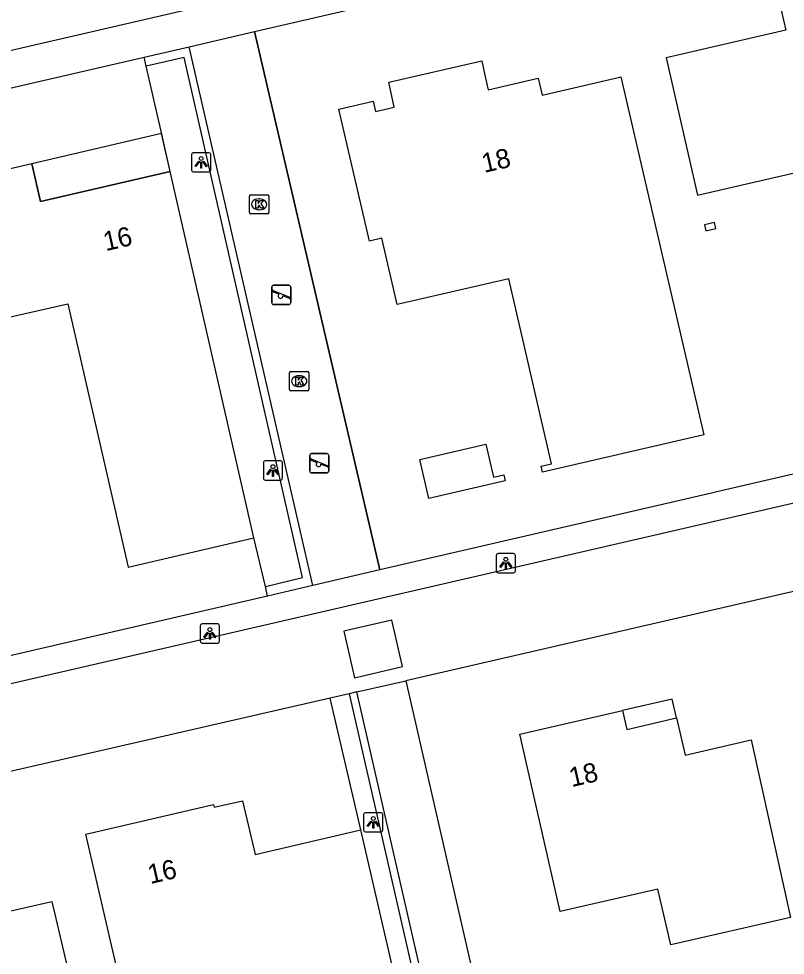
# Model space of a CAD drawing. Extents: x 156414 to 157775, y 382335 to 383765.
# Drawn here: x 157217.84 to 157257.61, y 383256.63 to 383305.21 of the extents above; entities that cross this region are included whole.
import ezdxf

# ---------------------------------------------------------------- set-up
doc = ezdxf.new("R2010")
doc.units = 0
for name, color, linetype in [('IMGEO_Groenvoorziening', 7, 'Continuous'), ('IMGEO_Hek', 7, 'Continuous'), ('IMGEO_Kolk', 7, 'Continuous'), ('IMGEO_Lichtpunt', 7, 'Continuous'), ('IMGEO_Muur', 7, 'Continuous'), ('IMGEO_Pand', 7, 'Continuous'), ('IMGEO_Pand_nummerreeks', 7, 'Continuous'), ('IMGEO_Pand_overbouw', 7, 'Continuous'), ('IMGEO_Rijbaan_lokaal_gesloten', 7, 'Continuous'), ('IMGEO_Rijbaan_lokaal_open', 7, 'Continuous'), ('IMGEO_Speelvoorziening', 7, 'Continuous'), ('IMGEO_Voetpad_open', 7, 'Continuous')]:
    doc.layers.add(name, color=color, linetype=linetype)

msp = doc.modelspace()

# ---------------------------------------------------------------- linework, layer by layer
at = {"layer": 'IMGEO_Groenvoorziening'}
for points in [[(157225.7, 383297.28), (157225.258, 383299.224), (157224.456, 383302.752)], [(157230.641, 383275.766), (157230.041, 383278.276)], [(157235.584, 383263.135), (157234.005, 383269.974)]]:
    msp.add_lwpolyline(points, dxfattribs=at)
at = {"layer": 'IMGEO_Hek'}
msp.add_lwpolyline([(157236.579, 383276.619), (157230.082, 383304.543)], dxfattribs=at)
at = {"layer": 'IMGEO_Kolk'}
for p, q in [((157229.815, 383295.157), (157229.815, 383296.009)), ((157229.89, 383296.083), (157230.742, 383296.083)), ((157230.303, 383295.863), (157230.328, 383295.863)), ((157230.816, 383296.009), (157230.816, 383295.157)), ((157230.326, 383295.303), (157230.301, 383295.303)), ((157230.742, 383295.083), (157229.89, 383295.083)), ((157231.892, 383285.983), (157231.892, 383286.835)), ((157231.967, 383286.909), (157232.819, 383286.909)), ((157232.38, 383286.689), (157232.405, 383286.689)), ((157232.893, 383286.835), (157232.893, 383285.983)), ((157232.403, 383286.129), (157232.378, 383286.129)), ((157232.819, 383285.909), (157231.967, 383285.909))]:
    msp.add_line(p, q, dxfattribs=at)
for points in [[(157229.815, 383295.157), (157229.815, 383296.009)], [(157229.89, 383296.083), (157230.742, 383296.083)], [(157230.136, 383295.783), (157230.259, 383295.783), (157230.259, 383295.632), (157230.389, 383295.783), (157230.553, 383295.783), (157230.407, 383295.632), (157230.56, 383295.383), (157230.408, 383295.383), (157230.323, 383295.547), (157230.259, 383295.48), (157230.259, 383295.383), (157230.136, 383295.383), (157230.136, 383295.783)], [(157230.816, 383296.009), (157230.816, 383295.157)], [(157230.742, 383295.083), (157229.89, 383295.083)], [(157231.892, 383285.983), (157231.892, 383286.835)], [(157231.967, 383286.909), (157232.819, 383286.909)], [(157232.213, 383286.609), (157232.336, 383286.609), (157232.336, 383286.458), (157232.466, 383286.609), (157232.63, 383286.609), (157232.484, 383286.458), (157232.637, 383286.209), (157232.485, 383286.209), (157232.4, 383286.373), (157232.336, 383286.306), (157232.336, 383286.209), (157232.213, 383286.209), (157232.213, 383286.609)], [(157232.893, 383286.835), (157232.893, 383285.983)], [(157232.819, 383285.909), (157231.967, 383285.909)]]:
    msp.add_lwpolyline(points, dxfattribs=at)
for centre, start, end in [((157229.892, 383296.007), 91.552, 178.448), ((157229.892, 383296.007), 91.552, 178.448), ((157230.74, 383296.007), 1.552, 88.448), ((157230.74, 383296.007), 1.552, 88.448), ((157229.892, 383295.159), 181.552, 268.448), ((157229.892, 383295.159), 181.552, 268.448), ((157230.74, 383295.159), 271.552, 358.448), ((157230.74, 383295.159), 271.552, 358.448), ((157231.969, 383286.833), 91.552, 178.448), ((157231.969, 383286.833), 91.552, 178.448), ((157232.817, 383286.833), 1.552, 88.448), ((157232.817, 383286.833), 1.552, 88.448), ((157231.969, 383285.985), 181.552, 268.448), ((157231.969, 383285.985), 181.552, 268.448), ((157232.817, 383285.985), 271.552, 358.448), ((157232.817, 383285.985), 271.552, 358.448)]:
    msp.add_arc(centre, 0.0765, start, end, dxfattribs=at)
for centre, major_axis, ratio, start_param, end_param in [((157230.302, 383295.583), (-0.387, 0.002), 0.722429, 4.712389, 7.853982), ((157230.327, 383295.583), (-0.39, 0.002), 0.717154, 1.570796, 4.712389), ((157232.379, 383286.409), (-0.387, 0.002), 0.722429, 4.712389, 7.853982), ((157232.404, 383286.409), (-0.39, 0.002), 0.717154, 1.570796, 4.712389)]:
    msp.add_ellipse(centre, major_axis=major_axis, ratio=ratio, start_param=start_param, end_param=end_param, dxfattribs=at)
at = {"layer": 'IMGEO_Lichtpunt'}
for p, q in [((157226.806, 383298.164), (157226.806, 383297.357)), ((157226.806, 383298.164), (157226.806, 383297.357)), ((157227.708, 383298.259), (157226.9, 383298.259)), ((157227.708, 383298.259), (157226.9, 383298.259)), ((157227.802, 383297.357), (157227.802, 383298.164)), ((157227.802, 383297.357), (157227.802, 383298.164)), ((157226.9, 383297.263), (157227.708, 383297.263)), ((157226.9, 383297.263), (157227.708, 383297.263)), ((157230.532, 383282.178), (157230.532, 383281.371)), ((157230.532, 383282.178), (157230.532, 383281.371)), ((157231.434, 383282.273), (157230.626, 383282.273)), ((157231.434, 383282.273), (157230.626, 383282.273)), ((157231.528, 383281.371), (157231.528, 383282.178)), ((157231.528, 383281.371), (157231.528, 383282.178)), ((157230.626, 383281.277), (157231.434, 383281.277)), ((157230.626, 383281.277), (157231.434, 383281.277)), ((157242.615, 383277.372), (157242.615, 383276.565)), ((157242.615, 383277.372), (157242.615, 383276.565)), ((157243.517, 383277.467), (157242.709, 383277.467)), ((157243.517, 383277.467), (157242.709, 383277.467)), ((157243.611, 383276.565), (157243.611, 383277.372)), ((157243.611, 383276.565), (157243.611, 383277.372)), ((157242.709, 383276.471), (157243.517, 383276.471)), ((157242.709, 383276.471), (157243.517, 383276.471)), ((157227.261, 383273.726), (157227.261, 383272.919)), ((157227.261, 383273.726), (157227.261, 383272.919)), ((157228.163, 383273.821), (157227.355, 383273.821)), ((157228.163, 383273.821), (157227.355, 383273.821)), ((157228.257, 383272.919), (157228.257, 383273.726)), ((157228.257, 383272.919), (157228.257, 383273.726)), ((157227.355, 383272.825), (157228.163, 383272.825)), ((157227.355, 383272.825), (157228.163, 383272.825)), ((157235.736, 383263.929), (157235.736, 383263.122)), ((157235.736, 383263.929), (157235.736, 383263.122)), ((157236.638, 383264.024), (157235.83, 383264.024)), ((157236.638, 383264.024), (157235.83, 383264.024)), ((157236.732, 383263.122), (157236.732, 383263.929)), ((157236.732, 383263.122), (157236.732, 383263.929)), ((157235.83, 383263.028), (157236.638, 383263.028)), ((157235.83, 383263.028), (157236.638, 383263.028))]:
    msp.add_line(p, q, dxfattribs=at)
for points in [[(157227.18, 383297.828), (157227.219, 383297.8), (157227.031, 383297.538), (157226.993, 383297.565), (157227.18, 383297.828)], [(157227.282, 383297.78), (157227.329, 383297.78), (157227.329, 383297.458), (157227.282, 383297.458), (157227.282, 383297.78)], [(157227.392, 383297.8), (157227.43, 383297.827), (157227.617, 383297.565), (157227.578, 383297.537), (157227.392, 383297.8)], [(157230.906, 383281.842), (157230.945, 383281.814), (157230.757, 383281.552), (157230.719, 383281.579), (157230.906, 383281.842)], [(157231.008, 383281.794), (157231.055, 383281.794), (157231.055, 383281.472), (157231.008, 383281.472), (157231.008, 383281.794)], [(157231.118, 383281.814), (157231.156, 383281.841), (157231.343, 383281.579), (157231.304, 383281.551), (157231.118, 383281.814)], [(157242.989, 383277.036), (157243.028, 383277.008), (157242.84, 383276.746), (157242.802, 383276.773), (157242.989, 383277.036)], [(157243.091, 383276.988), (157243.138, 383276.988), (157243.138, 383276.666), (157243.091, 383276.666), (157243.091, 383276.988)], [(157243.201, 383277.008), (157243.239, 383277.035), (157243.426, 383276.773), (157243.387, 383276.745), (157243.201, 383277.008)], [(157227.635, 383273.39), (157227.674, 383273.362), (157227.486, 383273.1), (157227.448, 383273.127), (157227.635, 383273.39)], [(157227.847, 383273.362), (157227.885, 383273.389), (157228.072, 383273.127), (157228.033, 383273.099), (157227.847, 383273.362)], [(157227.737, 383273.342), (157227.784, 383273.342), (157227.784, 383273.02), (157227.737, 383273.02), (157227.737, 383273.342)], [(157236.11, 383263.593), (157236.149, 383263.565), (157235.961, 383263.303), (157235.923, 383263.33), (157236.11, 383263.593)], [(157236.212, 383263.545), (157236.259, 383263.545), (157236.259, 383263.223), (157236.212, 383263.223), (157236.212, 383263.545)], [(157236.322, 383263.565), (157236.36, 383263.592), (157236.547, 383263.33), (157236.508, 383263.302), (157236.322, 383263.565)]]:
    msp.add_lwpolyline(points, dxfattribs=at)
for centre in [(157227.305, 383297.962), (157231.031, 383281.976), (157243.114, 383277.17), (157227.76, 383273.524), (157236.235, 383263.727)]:
    msp.add_circle(centre, 0.0994, dxfattribs=at)
for centre, start, end in [((157226.9, 383298.164), 90, 180), ((157226.9, 383298.164), 90, 180), ((157227.708, 383298.164), 0, 90), ((157227.708, 383298.164), 0, 90), ((157226.9, 383297.357), 180, 270), ((157226.9, 383297.357), 180, 270), ((157227.708, 383297.357), 270, 0), ((157227.708, 383297.357), 270, 360), ((157230.626, 383282.178), 90, 180), ((157230.626, 383282.178), 90, 180), ((157231.434, 383282.178), 0, 90), ((157231.434, 383282.178), 0, 90), ((157230.626, 383281.371), 180, 270), ((157230.626, 383281.371), 180, 270), ((157231.434, 383281.371), 270, 0), ((157231.434, 383281.371), 270, 360), ((157242.709, 383277.372), 90, 180), ((157242.709, 383277.372), 90, 180), ((157243.517, 383277.372), 0, 90), ((157243.517, 383277.372), 0, 90), ((157242.709, 383276.565), 180, 270), ((157242.709, 383276.565), 180, 270), ((157243.517, 383276.565), 270, 0), ((157243.517, 383276.565), 270, 360), ((157227.355, 383273.726), 90, 180), ((157227.355, 383273.726), 90, 180), ((157228.163, 383273.726), 0, 90), ((157228.163, 383273.726), 0, 90), ((157227.355, 383272.919), 180, 270), ((157227.355, 383272.919), 180, 270), ((157228.163, 383272.919), 270, 0), ((157228.163, 383272.919), 270, 360), ((157235.83, 383263.929), 90, 180), ((157235.83, 383263.929), 90, 180), ((157236.638, 383263.929), 0, 90), ((157236.638, 383263.929), 0, 90), ((157235.83, 383263.122), 180, 270), ((157235.83, 383263.122), 180, 270), ((157236.638, 383263.122), 270, 0), ((157236.638, 383263.122), 270, 360)]:
    msp.add_arc(centre, 0.0946, start, end, dxfattribs=at)
at = {"layer": 'IMGEO_Muur'}
for points in [[(157224.357, 383303.225), (157226.691, 383303.754)], [(157233.092, 383275.811), (157226.691, 383303.754)], [(157224.456, 383302.752), (157224.357, 383303.225)], [(157230.641, 383275.766), (157232.572, 383276.224), (157226.417, 383303.2), (157224.456, 383302.752)], [(157254.051, 383280.661), (157253.778, 383280.604)], [(157233.092, 383275.811), (157230.751, 383275.265)], [(157230.751, 383275.265), (157230.641, 383275.766)], [(157235.391, 383270.291), (157234.987, 383270.199)], [(157234.987, 383270.199), (157239.774, 383249.237), (157238.846, 383249.018)], [(157238.937, 383248.624), (157240.259, 383248.954), (157235.391, 383270.291)]]:
    msp.add_lwpolyline(points, dxfattribs=at)
at = {"layer": 'IMGEO_Pand'}
for points in [[(157268.086, 383299.541), (157266.153, 383307.926), (157262.251, 383307.018), (157262.098, 383307.699), (157259.743, 383307.153), (157259.834, 383306.757), (157257.283, 383306.167), (157257.647, 383304.623), (157251.425, 383303.179), (157253.061, 383296.067), (157259.279, 383297.502), (157260.417, 383292.611), (157264.968, 383293.67), (157264.656, 383295.048), (157265.002, 383295.132), (157264.192, 383298.633), (157267.886, 383299.494), (157268.086, 383299.541)], [(157253.383, 383283.62), (157253.092, 383283.553), (157245.012, 383281.688), (157244.942, 383281.996), (157245.479, 383282.117), (157243.262, 383291.712), (157237.471, 383290.39), (157236.687, 383293.825), (157236.034, 383293.674), (157234.451, 383300.516), (157236.228, 383300.93), (157236.352, 383300.394), (157237.326, 383300.621), (157237.045, 383301.912), (157241.859, 383303.022), (157242.029, 383302.282), (157242.202, 383301.531), (157244.336, 383302.019), (157244.792, 383302.124), (157244.991, 383301.253), (157248.799, 383302.135), (157249.081, 383302.2), (157253.383, 383283.62)], [(157225.7, 383297.28), (157218.969, 383295.737), (157218.524, 383297.69), (157212.594, 383296.303), (157214.271, 383289.032), (157220.395, 383290.429), (157223.518, 383276.765), (157230.041, 383278.276)], [(157230.041, 383278.276), (157225.7, 383297.28)], [(157254.008, 383294.332), (157253.94, 383294.639), (157253.416, 383294.512), (157253.494, 383294.217), (157254.008, 383294.332)], [(157242.465, 383281.424), (157243.001, 383281.548), (157243.073, 383281.236), (157239.123, 383280.324), (157238.658, 383282.351), (157242.067, 383283.149), (157242.465, 383281.424)], [(157251.665, 383257.174), (157251.004, 383260.059), (157245.936, 383258.899), (157243.831, 383268.096), (157249.165, 383269.32), (157249.389, 383268.346), (157251.97, 383268.942), (157252.414, 383267.013), (157255.846, 383267.801), (157257.874, 383258.595), (157251.665, 383257.174)], [(157238.301, 383251.383), (157230.838, 383249.638), (157230.118, 383252.746), (157224.01, 383251.332), (157221.328, 383262.915), (157227.946, 383264.447), (157227.978, 383264.311), (157229.457, 383264.647), (157230.103, 383261.861), (157235.584, 383263.135)], [(157238.301, 383251.383), (157235.584, 383263.135)], [(157206.986, 383252.461), (157207.503, 383252.58), (157206.215, 383258.069), (157207.996, 383258.465), (157207.693, 383259.791), (157212.357, 383260.857), (157213.023, 383257.942), (157214.086, 383258.182), (157219.563, 383259.422), (157222.066, 383248.759), (157218.256, 383247.88), (157217.802, 383249.848), (157208.643, 383247.732), (157208.343, 383249.028), (157207.808, 383248.904), (157206.986, 383252.461)]]:
    msp.add_lwpolyline(points, dxfattribs=at)
at = {"layer": 'IMGEO_Pand_overbouw'}
for points in [[(157218.524, 383297.69), (157218.969, 383295.737), (157225.7, 383297.28), (157225.247, 383299.262)], [(157251.97, 383268.942), (157251.746, 383269.917), (157249.165, 383269.32), (157249.389, 383268.346)]]:
    msp.add_lwpolyline(points, close=True, dxfattribs=at)
at = {"layer": 'IMGEO_Rijbaan_lokaal_gesloten'}
msp.add_lwpolyline([(157093.678, 383274.96), (157139.302, 383285.532), (157301.594, 383323.031)], dxfattribs=at)
at = {"layer": 'IMGEO_Rijbaan_lokaal_open'}
for points in [[(157100.858, 383243.722), (157165.526, 383258.643), (157200.397, 383266.799), (157308.816, 383291.812)], [(157309.836, 383287.429), (157237.923, 383270.87)], [(157235.261, 383271.029), (157237.759, 383271.605), (157237.203, 383274.016), (157234.705, 383273.44), (157235.261, 383271.029)], [(157235.391, 383270.291), (157237.923, 383270.87)], [(157234.005, 383269.974), (157202.008, 383262.629), (157170.013, 383255.141)], [(157234.987, 383270.199), (157234.005, 383269.974)]]:
    msp.add_lwpolyline(points, dxfattribs=at)
at = {"layer": 'IMGEO_Speelvoorziening'}
for p, q in [((157231.065, 383291.387), (157231.855, 383291.387)), ((157231.855, 383291.387), (157231.065, 383291.387)), ((157230.965, 383290.487), (157230.965, 383291.287)), ((157230.965, 383291.287), (157230.965, 383290.487)), ((157231.348, 383290.915), (157231.009, 383291.052)), ((157231.034, 383291.112), (157231.91, 383290.759)), ((157231.955, 383291.287), (157231.955, 383290.487)), ((157231.955, 383290.487), (157231.955, 383291.287)), ((157231.855, 383290.387), (157231.065, 383290.387)), ((157231.065, 383290.387), (157231.855, 383290.387)), ((157231.886, 383290.699), (157231.546, 383290.836)), ((157233.037, 383282.653), (157233.827, 383282.653)), ((157233.827, 383282.653), (157233.037, 383282.653)), ((157232.937, 383281.753), (157232.937, 383282.553)), ((157232.937, 383282.553), (157232.937, 383281.753)), ((157233.32, 383282.181), (157232.981, 383282.318)), ((157233.006, 383282.378), (157233.882, 383282.025)), ((157233.927, 383282.553), (157233.927, 383281.753)), ((157233.927, 383281.753), (157233.927, 383282.553)), ((157233.827, 383281.653), (157233.037, 383281.653)), ((157233.037, 383281.653), (157233.827, 383281.653)), ((157233.858, 383281.965), (157233.518, 383282.102))]:
    msp.add_line(p, q, dxfattribs=at)
for centre, radius, start, end in [((157231.065, 383291.287), 0.1, 90, 180), ((157231.065, 383291.287), 0.1, 90, 180), ((157231.855, 383291.287), 0.1, 0, 90), ((157231.855, 383291.287), 0.1, 360, 90), ((157231.022, 383291.082), 0.0327, 68.078, 248.078), ((157231.427, 383290.825), 0.12, 130.9928, 5.1632), ((157231.065, 383290.487), 0.1, 180, 270), ((157231.065, 383290.487), 0.1, 180, 270), ((157231.855, 383290.487), 0.1, 270, 0), ((157231.855, 383290.487), 0.1, 270, 0), ((157231.898, 383290.729), 0.0327, 248.078, 68.078), ((157233.037, 383282.553), 0.1, 90, 180), ((157233.037, 383282.553), 0.1, 90, 180), ((157233.827, 383282.553), 0.1, 0, 90), ((157233.827, 383282.553), 0.1, 360, 90), ((157232.994, 383282.348), 0.0327, 68.078, 248.078), ((157233.399, 383282.091), 0.12, 130.9928, 5.1632), ((157233.037, 383281.753), 0.1, 180, 270), ((157233.037, 383281.753), 0.1, 180, 270), ((157233.827, 383281.753), 0.1, 270, 0), ((157233.827, 383281.753), 0.1, 270, 0), ((157233.87, 383281.995), 0.0327, 248.078, 68.078)]:
    msp.add_arc(centre, radius, start, end, dxfattribs=at)
at = {"layer": 'IMGEO_Voetpad_open'}
for points in [[(157230.082, 383304.543), (157302.017, 383321.157)], [(157226.691, 383303.754), (157230.082, 383304.543)], [(157230.082, 383304.543), (157236.579, 383276.619)], [(157162.142, 383288.857), (157224.357, 383303.225)], [(157308.468, 383293.25), (157254.051, 383280.661), (157253.778, 383280.604), (157236.579, 383276.619)], [(157236.579, 383276.619), (157233.092, 383275.811)], [(157230.751, 383275.265), (157168.638, 383260.877)], [(157237.923, 383270.87), (157250.648, 383215.242)]]:
    msp.add_lwpolyline(points, dxfattribs=at)

# ---------------------------------------------------------------- texts
at = {"layer": 'IMGEO_Pand_nummerreeks'}
for s, rotation, p in [('18', 12.8923, (157241.984, 383297.211)), ('16', 12.9174, (157222.352, 383293.149)), ('18', 12.9312, (157246.522, 383265.348)), ('16', 13.0347, (157224.664, 383260.321))]:
    msp.add_text(s, height=1, rotation=rotation, dxfattribs=at).set_placement(p)

doc.saveas('drawing.dxf')
